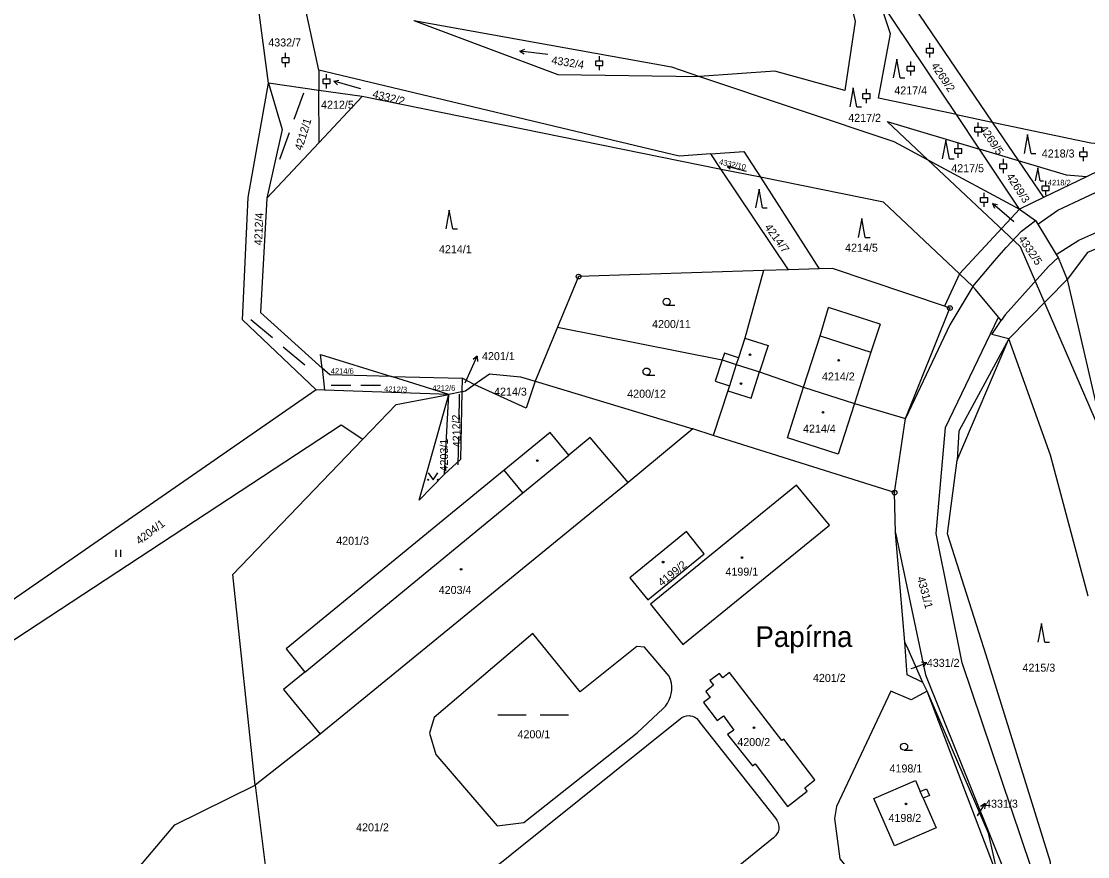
# Model space of a CAD drawing. Extents: x -733394 to -722299, y -1082822 to -1075049.
# Drawn here: x -731376.9 to -731150.5, y -1080094.8 to -1079917.5 of the extents above; entities that cross this region are included whole.
import ezdxf

# ---------------------------------------------------------------- set-up
doc = ezdxf.new("R2010")
doc.units = 0
for name, color, linetype in [('Hranice parcel', 7, 'Continuous'), ('Parcelní čísla', 7, 'Continuous'), ('Pop  PČ popisy', 7, 'Continuous'), ('Vnitřní kresba', 7, 'Continuous'), ('Značky bodu BP', 7, 'Continuous'), ('Značky budov', 7, 'Continuous'), ('Značky kultur', 7, 'Continuous')]:
    doc.layers.add(name, color=color, linetype=linetype)

msp = doc.modelspace()

# ---------------------------------------------------------------- linework, layer by layer
at = {"layer": 'Hranice parcel'}
for p, q in [((-731200.57, -1079895), (-731170.74, -1079938.89)), ((-731324.41, -1079930.65), (-731328.03, -1079902.58)), ((-731178.33, -1079937.29), (-731194.82, -1079912.61)), ((-731313.73, -1079927.87), (-731313.7, -1079932.17)), ((-731313.7, -1079932.17), (-731324.41, -1079930.65)), ((-731304.52, -1079933.48), (-731313.7, -1079932.17)), ((-731313.63, -1079943.19), (-731313.7, -1079932.17)), ((-731304.52, -1079933.48), (-731313.63, -1079943.19)), ((-731228.25, -1079948.92), (-731304.52, -1079933.48)), ((-731178.33, -1079937.29), (-731170.74, -1079938.89)), ((-731173.42, -1079944.64), (-731178.33, -1079937.29)), ((-731170.74, -1079938.89), (-731165.15, -1079947.12)), ((-731313.63, -1079943.19), (-731324.74, -1079955.04)), ((-731228.25, -1079948.92), (-731230.46, -1079945.63)), ((-731165.15, -1079947.12), (-731173.42, -1079944.64)), ((-731164.93, -1079957.35), (-731173.42, -1079944.64)), ((-731137.93, -1079944.32), (-731150.72, -1079950.49)), ((-731184.43, -1079946.86), (-731164.93, -1079957.35)), ((-731165.15, -1079947.12), (-731159.86, -1079954.9)), ((-731213.96, -1079970.24), (-731228.25, -1079948.92)), ((-731219.93, -1079950.61), (-731228.25, -1079948.92)), ((-731193.8, -1079955.9), (-731219.93, -1079950.61)), ((-731219.93, -1079950.61), (-731207.47, -1079970.03)), ((-731150.72, -1079950.49), (-731159.86, -1079954.9)), ((-731159.86, -1079954.9), (-731164.93, -1079957.35)), ((-731177.71, -1079971.08), (-731193.8, -1079955.9)), ((-731213.96, -1079970.24), (-731219.33, -1079970.41)), ((-731207.47, -1079970.03), (-731213.96, -1079970.24)), ((-731177.71, -1079971.08), (-731180.87, -1079977.98)), ((-731154.81, -1079972.28), (-731146.84, -1080006.87)), ((-731263.04, -1079982.43), (-731267.79, -1079993.86)), ((-731312.99, -1079991.11), (-731312.47, -1079995.8)), ((-731298.26, -1079992.9), (-731283.3, -1079993.28)), ((-731286.07, -1079996.7), (-731298.26, -1079992.9)), ((-731283.3, -1079993.28), (-731283.37, -1079996.12)), ((-731280.72, -1079994.6), (-731283.3, -1079993.28)), ((-731280.72, -1079994.6), (-731277.46, -1079992.34)), ((-731312.47, -1079995.8), (-731314.29, -1079995.74)), ((-731286.07, -1079996.7), (-731312.47, -1079995.8)), ((-731283.37, -1079996.12), (-731282.54, -1079995.96)), ((-731282.54, -1079995.96), (-731280.72, -1079994.6)), ((-731267.79, -1079993.86), (-731234.33, -1080004)), ((-731287.01, -1080013.61), (-731286.07, -1079996.7)), ((-731283.37, -1079996.12), (-731286.07, -1079996.7)), ((-731191.48, -1080017.55), (-731189.16, -1080001.8)), ((-731234.33, -1080004), (-731248, -1080015.39)), ((-731229.95, -1080005.42), (-731234.33, -1080004)), ((-731191.48, -1080017.55), (-731229.95, -1080005.42)), ((-731248, -1080015.39), (-731313.41, -1080068.82)), ((-731184.58, -1080059.73), (-731185.45, -1080057.83)), ((-731169.36, -1080099.71), (-731184.58, -1080059.73)), ((-731290.62, -1080108.5), (-731237.01, -1080065.6)), ((-731232.8, -1080066.33), (-731216.77, -1080086.63)), ((-731313.41, -1080068.82), (-731327.24, -1080079.66)), ((-731327.24, -1080079.66), (-731325.02, -1080097.18)), ((-731217.14, -1080090.81), (-731269.74, -1080133.34))]:
    msp.add_line(p, q, dxfattribs=at)
for points in [[(-731313.73, -1079927.87), (-731322.14, -1079888.97), (-731334.99, -1079869.26)], [(-731204.65, -1079897.89), (-731199.83, -1079917.53), (-731202.01, -1079932.17), (-731216.89, -1079928.09), (-731232.85, -1079929.18)], [(-731178.33, -1079937.29), (-731194.89, -1079933.78), (-731192.35, -1079920.15), (-731194.82, -1079912.61)], [(-731293.56, -1079917.31), (-731262.98, -1079928.75), (-731232.85, -1079929.18)], [(-731293.56, -1079917.31), (-731238.81, -1079927.18), (-731232.85, -1079929.18)], [(-731230.46, -1079945.63), (-731237.19, -1079946.1), (-731313.73, -1079927.87)], [(-731232.85, -1079929.18), (-731191.64, -1079942.98), (-731184.43, -1079946.86)], [(-730721.66, -1079947.85), (-730841.1, -1079931.55), (-730867.13, -1079929.43), (-730886.38, -1079931.45), (-730945.23, -1079947.76), (-730987.95, -1079952.16), (-731124.53, -1079955.81), (-731150.51, -1079966.57), (-731154.81, -1079972.28)], [(-731314.29, -1079995.74), (-731329.94, -1079980.83), (-731328.74, -1079954.86), (-731324.41, -1079930.65)], [(-731324.41, -1079930.65), (-731321.51, -1079940.44), (-731324.74, -1079955.04)], [(-731184.43, -1079946.86), (-731193.06, -1079938.77), (-731173.42, -1079944.64)], [(-731170.74, -1079938.89), (-731149.82, -1079943.28), (-731137.93, -1079944.32)], [(-731230.46, -1079945.63), (-731223.45, -1079945.13), (-731219.93, -1079950.61)], [(-731184.43, -1079946.86), (-731164.8, -1079965.26), (-731146.84, -1080006.87)], [(-731150.72, -1079950.49), (-731154.94, -1079950.17), (-731165.15, -1079947.12)], [(-731324.74, -1079955.04), (-731326.08, -1079979.32), (-731312.99, -1079991.11)], [(-731164.93, -1079957.35), (-731161.54, -1079959.76), (-731161.04, -1079960.58), (-731157.13, -1079966.96), (-731156.72, -1079967.64), (-731154.81, -1079972.28)], [(-731219.33, -1079970.41), (-731258.56, -1079971.67), (-731263.04, -1079982.43)], [(-731219.33, -1079970.41), (-731223.25, -1079984.74), (-731224.6, -1079988.93), (-731225.08, -1079990.35)], [(-731180.87, -1079977.98), (-731204.66, -1079969.94), (-731207.47, -1079970.03)], [(-731167.24, -1079984.87), (-731170.85, -1079983.99), (-731168.87, -1079980.97), (-731169.42, -1079980.3), (-731174.28, -1079974.45), (-731174.84, -1079973.78), (-731177.71, -1079971.08)], [(-731189.16, -1080001.8), (-731179.72, -1079978.37), (-731180.87, -1079977.98)], [(-731263.04, -1079982.43), (-731228.06, -1079989.38), (-731225.08, -1079990.35)], [(-731180.22, -1080026.29), (-731178.18, -1080010.66), (-731167.24, -1079984.87)], [(-731150.33, -1080039.56), (-731158.37, -1080009.57), (-731167.24, -1079984.87)], [(-731312.99, -1079991.11), (-731313.32, -1079988.2), (-731298.26, -1079992.9)], [(-731298.26, -1079992.9), (-731311.39, -1079992.56), (-731312.99, -1079991.11)], [(-731225.08, -1079990.35), (-731226.54, -1079994.85), (-731226.9, -1079995.95), (-731229.95, -1080005.42)], [(-731225.08, -1079990.35), (-731220.14, -1079991.91), (-731210.8, -1079995.18), (-731200.01, -1079998.63), (-731189.16, -1080001.8)], [(-731277.46, -1079992.34), (-731270.86, -1079992.93), (-731267.79, -1079993.86)], [(-731314.29, -1079995.74), (-731413.13, -1080064.18), (-731409.25, -1080068.95), (-731308.93, -1080003.13), (-731304.39, -1080006.22)], [(-731267.79, -1079993.86), (-731269.66, -1079999.63), (-731280.72, -1079994.6)], [(-731304.39, -1080006.22), (-731297.32, -1079998.86), (-731286.07, -1079996.7)], [(-731287.01, -1080013.61), (-731292.37, -1080019.17), (-731286.07, -1079996.7)], [(-731283.37, -1079996.12), (-731283.63, -1080010.5), (-731287.01, -1080013.61)], [(-731248, -1080015.39), (-731256.08, -1080005.83), (-731260.62, -1080009.57), (-731264.58, -1080004.76), (-731274.35, -1080012.79), (-731320.66, -1080050.74), (-731316.7, -1080055.69), (-731321.22, -1080059.31), (-731313.41, -1080068.82)], [(-731327.24, -1080079.66), (-731331.97, -1080034.95), (-731304.39, -1080006.22)], [(-731243.26, -1080041.22), (-731236.39, -1080049.76), (-731205.28, -1080024.49), (-731212.29, -1080015.95), (-731243.26, -1080041.22)], [(-731189.27, -1080049.28), (-731191.28, -1080026.05), (-731191.48, -1080017.55)], [(-731247.71, -1080035.63), (-731243.87, -1080040.34), (-731231.87, -1080030.54), (-731235.67, -1080025.78), (-731247.71, -1080035.63)], [(-731158.34, -1080112.43), (-731158.37, -1080095.97), (-731172.04, -1080052.05), (-731180.22, -1080026.29)], [(-731239.34, -1080056.51), (-731244.59, -1080050.34), (-731246.21, -1080050.22), (-731258.2, -1080059.82), (-731268.29, -1080047.48), (-731289.22, -1080065.27), (-731290.21, -1080068.58), (-731288.83, -1080073.13), (-731275.87, -1080088.32), (-731270.2, -1080087.56), (-731246.1, -1080068.55), (-731240.63, -1080063.41)], [(-731185.45, -1080057.83), (-731188.55, -1080050.78), (-731189.27, -1080049.28)], [(-731185.45, -1080057.83), (-731188.79, -1080056.23), (-731189.27, -1080049.28)], [(-731240.63, -1080063.41), (-731240.1, -1080062.85), (-731239.65, -1080062.23), (-731239.29, -1080061.55), (-731239.01, -1080060.83), (-731238.87, -1080060.26), (-731238.76, -1080059.5), (-731238.76, -1080058.73), (-731238.86, -1080057.97), (-731239.05, -1080057.22), (-731239.34, -1080056.51)], [(-731214.98, -1080069.87), (-731215.41, -1080070.16), (-731226.53, -1080055.77), (-731227.9, -1080056.86), (-731228.65, -1080055.92), (-731230.66, -1080057.46), (-731229.91, -1080058.42), (-731231.57, -1080059.74), (-731230.63, -1080061.02), (-731232, -1080062.1), (-731229.12, -1080065.91), (-731227.78, -1080064.95), (-731225.61, -1080067.96), (-731226.91, -1080068.9), (-731221.66, -1080075.57), (-731221.1, -1080075.15), (-731214.19, -1080084.2), (-731210, -1080080.92), (-731210.55, -1080080.21), (-731208.38, -1080078.52), (-731214.98, -1080069.87)], [(-731184.58, -1080059.73), (-731187.97, -1080061.51), (-731192.28, -1080059.73), (-731203.82, -1080084.19), (-731204.24, -1080086.7), (-731203.07, -1080095.28), (-731197.38, -1080102.27), (-731189.99, -1080111.35)], [(-731169.36, -1080099.71), (-731170.98, -1080092.3), (-731171.54, -1080089.83), (-731184.58, -1080059.73)], [(-731237.01, -1080065.6), (-731236.6, -1080065.29), (-731236.13, -1080065.06), (-731235.63, -1080064.92), (-731235.11, -1080064.89), (-731234.85, -1080064.91), (-731234.35, -1080065.02), (-731233.87, -1080065.23), (-731233.45, -1080065.52), (-731233.08, -1080065.9), (-731232.8, -1080066.33)], [(-731352.14, -1080142.38), (-731355.32, -1080140.73), (-731376.73, -1080126.59), (-731344.26, -1080088.08), (-731327.24, -1080079.66)], [(-731191.46, -1080092.53), (-731195.84, -1080082.45), (-731187.03, -1080078.63), (-731186, -1080081.02), (-731184.67, -1080080.44), (-731184.04, -1080081.86), (-731185.37, -1080082.44), (-731182.64, -1080088.73), (-731191.46, -1080092.53)], [(-731216.77, -1080086.63), (-731216.45, -1080087.06), (-731216.22, -1080087.54), (-731216.08, -1080088.06), (-731216.04, -1080088.47), (-731216.07, -1080089.01), (-731216.21, -1080089.53), (-731216.44, -1080090.01), (-731216.75, -1080090.44), (-731217.14, -1080090.81)]]:
    msp.add_lwpolyline(points, dxfattribs=at)
at = {"layer": 'Pop  PČ popisy'}
for p, q in [((-731281.29, -1079991.3), (-731280.07, -1079988.56)), ((-731280.07, -1079988.56), (-731280.93, -1079989.27)), ((-731280.07, -1079988.56), (-731280.02, -1079989.68)), ((-731282.61, -1079994.22), (-731281.29, -1079991.3)), ((-731187.95, -1080054.91), (-731187.44, -1080054.72)), ((-731187.44, -1080054.72), (-731184.62, -1080053.69)), ((-731184.62, -1080053.69), (-731185.73, -1080053.57)), ((-731184.62, -1080053.69), (-731185.39, -1080054.51)), ((-731173.85, -1080086.13), (-731172.26, -1080083.58)), ((-731172.26, -1080083.58), (-731173.22, -1080084.17)), ((-731172.26, -1080083.58), (-731172.37, -1080084.7)), ((-731173.88, -1080086.17), (-731173.85, -1080086.13))]:
    msp.add_line(p, q, dxfattribs=at)
at = {"layer": 'Vnitřní kresba'}
for p, q in [((-731156.81, -1079957.56), (-731127.92, -1079943.96)), ((-731152.35, -1079963.95), (-731125.59, -1079952.1)), ((-731177.71, -1079971.08), (-731164.93, -1079957.35)), ((-731164.53, -1079962.05), (-731161.54, -1079959.76)), ((-731161.04, -1079960.58), (-731156.81, -1079957.56)), ((-731167.76, -1079965.48), (-731164.53, -1079962.05)), ((-731157.13, -1079966.96), (-731152.35, -1079963.95)), ((-731170.27, -1079968.33), (-731167.76, -1079965.48)), ((-731174.84, -1079973.78), (-731170.27, -1079968.33)), ((-731156.72, -1079967.64), (-731158.77, -1079969.56)), ((-731158.77, -1079969.56), (-731167.99, -1079979.83)), ((-731167.24, -1079984.87), (-731154.81, -1079972.28)), ((-731174.84, -1079973.78), (-731179.77, -1079981.91)), ((-731207.3, -1079984.27), (-731205.47, -1079978.21)), ((-731194.55, -1079981.79), (-731205.47, -1079978.21)), ((-731167.99, -1079979.83), (-731168.87, -1079980.97)), ((-731194.55, -1079981.79), (-731196.48, -1079987.73)), ((-731179.77, -1079981.91), (-731189.16, -1080001.8)), ((-731180.63, -1080003.69), (-731169.42, -1079980.3)), ((-731210.8, -1079995.18), (-731207.3, -1079984.27)), ((-731207.3, -1079984.27), (-731196.48, -1079987.73)), ((-731223.25, -1079984.74), (-731218.34, -1079986.34)), ((-731218.34, -1079986.34), (-731220.14, -1079991.91)), ((-731167.24, -1079984.87), (-731177.85, -1080004.47)), ((-731227.59, -1079987.96), (-731228.06, -1079989.38)), ((-731224.6, -1079988.93), (-731227.59, -1079987.96)), ((-731196.48, -1079987.73), (-731200.01, -1079998.63)), ((-731228.06, -1079989.38), (-731229.54, -1079993.87)), ((-731221.93, -1079997.49), (-731220.14, -1079991.91)), ((-731229.54, -1079993.87), (-731226.54, -1079994.85)), ((-731226.9, -1079995.95), (-731221.93, -1079997.49)), ((-731214.23, -1080005.89), (-731210.8, -1079995.18)), ((-731200.01, -1079998.63), (-731203.47, -1080009.38)), ((-731182.61, -1080026.24), (-731180.63, -1080003.69)), ((-731177.85, -1080004.47), (-731178.18, -1080010.66)), ((-731203.47, -1080009.38), (-731214.23, -1080005.89)), ((-731270.38, -1080017.62), (-731260.62, -1080009.57)), ((-731270.38, -1080017.62), (-731274.35, -1080012.79)), ((-731316.7, -1080055.69), (-731270.38, -1080017.62)), ((-731191.28, -1080026.05), (-731184.92, -1080056.21)), ((-731177.1, -1080053.68), (-731182.61, -1080026.24)), ((-731162.48, -1080097.14), (-731177.1, -1080053.68)), ((-731184.92, -1080056.21), (-731167.84, -1080098.67)), ((-731185.37, -1080082.44), (-731186, -1080081.02))]:
    msp.add_line(p, q, dxfattribs=at)
at = {"layer": 'Značky bodu BP'}
for centre, radius in [((-731258.56, -1079971.67), 0.5), ((-731258.56, -1079971.67), 0.0303), ((-731179.72, -1079978.37), 0.5), ((-731179.72, -1079978.37), 0.0303), ((-731191.48, -1080017.55), 0.5), ((-731191.48, -1080017.55), 0.0303)]:
    msp.add_circle(centre, radius, dxfattribs=at)
at = {"layer": 'Značky budov'}
for centre in [(-731222.16, -1079988.28), (-731203.35, -1079989.45), (-731224.09, -1079994.39), (-731206.68, -1080000.49), (-731267.32, -1080010.75), (-731240.61, -1080032.3), (-731223.85, -1080031.33), (-731283.5, -1080033.83), (-731221.3, -1080067.48), (-731189.05, -1080083.62)]:
    msp.add_circle(centre, 0.175, dxfattribs=at)
at = {"layer": 'Značky kultur'}
for p, q in [((-731271.01, -1079923.79), (-731269.98, -1079923.42)), ((-731184.72, -1079923.16), (-731183.22, -1079923.16)), ((-731184.72, -1079924.16), (-731184.72, -1079923.16)), ((-731183.97, -1079923.16), (-731183.97, -1079922.16)), ((-731183.22, -1079924.16), (-731183.22, -1079923.16)), ((-731321.5, -1079925.2), (-731320, -1079925.2)), ((-731321.5, -1079926.2), (-731321.5, -1079925.2)), ((-731320.75, -1079925.2), (-731320.75, -1079924.2)), ((-731320, -1079926.2), (-731320, -1079925.2)), ((-731265.06, -1079924.53), (-731271.01, -1079923.79)), ((-731271.01, -1079923.79), (-731270.1, -1079924.41)), ((-731254.14, -1079925.88), (-731254.14, -1079924.88)), ((-731191.02, -1079925.5), (-731191.77, -1079929.5)), ((-731190.27, -1079929.5), (-731191.02, -1079925.5)), ((-731184.72, -1079924.16), (-731183.22, -1079924.16)), ((-731183.97, -1079925.16), (-731183.97, -1079924.16)), ((-731321.5, -1079926.2), (-731320, -1079926.2)), ((-731320.75, -1079927.2), (-731320.75, -1079926.2)), ((-731254.89, -1079925.88), (-731253.39, -1079925.88)), ((-731254.89, -1079926.88), (-731254.89, -1079925.88)), ((-731254.89, -1079926.88), (-731253.39, -1079926.88)), ((-731254.14, -1079927.88), (-731254.14, -1079926.88)), ((-731253.39, -1079926.88), (-731253.39, -1079925.88)), ((-731188.77, -1079927.01), (-731187.27, -1079927.01)), ((-731188.77, -1079928.01), (-731188.77, -1079927.01)), ((-731188.77, -1079928.01), (-731187.27, -1079928.01)), ((-731188.02, -1079927.01), (-731188.02, -1079926.01)), ((-731188.02, -1079929.01), (-731188.02, -1079928.01)), ((-731187.27, -1079928.01), (-731187.27, -1079927.01)), ((-731312.8, -1079929.72), (-731311.3, -1079929.72)), ((-731312.8, -1079930.72), (-731312.8, -1079929.72)), ((-731312.05, -1079929.72), (-731312.05, -1079928.72)), ((-731311.3, -1079930.72), (-731311.3, -1079929.72)), ((-731310.55, -1079930.19), (-731309.47, -1079929.98)), ((-731304.78, -1079931.84), (-731310.55, -1079930.19)), ((-731310.55, -1079930.19), (-731309.75, -1079930.94)), ((-731190.27, -1079929.5), (-731189.27, -1079929.5)), ((-731312.8, -1079930.72), (-731311.3, -1079930.72)), ((-731312.05, -1079931.72), (-731312.05, -1079930.72)), ((-731200.25, -1079931.64), (-731201, -1079935.64)), ((-731199.5, -1079935.64), (-731200.25, -1079931.64)), ((-731197.43, -1079932.84), (-731197.43, -1079931.84)), ((-731318.92, -1079938.29), (-731316.87, -1079932.65)), ((-731198.18, -1079932.84), (-731196.68, -1079932.84)), ((-731198.18, -1079933.84), (-731198.18, -1079932.84)), ((-731198.18, -1079933.84), (-731196.68, -1079933.84)), ((-731197.43, -1079934.84), (-731197.43, -1079933.84)), ((-731196.68, -1079933.84), (-731196.68, -1079932.84)), ((-731199.5, -1079935.64), (-731198.5, -1079935.64)), ((-731173.71, -1079939.97), (-731173.71, -1079938.97)), ((-731322, -1079946.75), (-731319.95, -1079941.11)), ((-731174.46, -1079939.97), (-731172.96, -1079939.97)), ((-731174.46, -1079940.97), (-731174.46, -1079939.97)), ((-731174.46, -1079940.97), (-731172.96, -1079940.97)), ((-731173.71, -1079941.97), (-731173.71, -1079940.97)), ((-731172.96, -1079940.97), (-731172.96, -1079939.97)), ((-731163.21, -1079941.55), (-731163.96, -1079945.55)), ((-731162.46, -1079945.55), (-731163.21, -1079941.55)), ((-731180.59, -1079942.71), (-731181.34, -1079946.71)), ((-731179.84, -1079946.71), (-731180.59, -1079942.71)), ((-731177.95, -1079944.46), (-731177.95, -1079943.46)), ((-731178.7, -1079944.46), (-731177.2, -1079944.46)), ((-731178.7, -1079945.46), (-731178.7, -1079944.46)), ((-731178.7, -1079945.46), (-731177.2, -1079945.46)), ((-731177.95, -1079946.46), (-731177.95, -1079945.46)), ((-731177.2, -1079945.46), (-731177.2, -1079944.46)), ((-731162.46, -1079945.55), (-731161.46, -1079945.55)), ((-731152.11, -1079945.2), (-731150.61, -1079945.2)), ((-731152.11, -1079946.2), (-731152.11, -1079945.2)), ((-731152.11, -1079946.2), (-731150.61, -1079946.2)), ((-731151.36, -1079945.2), (-731151.36, -1079944.2)), ((-731151.36, -1079947.2), (-731151.36, -1079946.2)), ((-731150.61, -1079946.2), (-731150.61, -1079945.2)), ((-731226.97, -1079948.32), (-731226.22, -1079948.15)), ((-731222.89, -1079949.34), (-731226.97, -1079948.32)), ((-731226.97, -1079948.32), (-731226.39, -1079948.83)), ((-731179.84, -1079946.71), (-731178.84, -1079946.71)), ((-731169.11, -1079947.71), (-731167.61, -1079947.71)), ((-731169.11, -1079948.71), (-731169.11, -1079947.71)), ((-731168.36, -1079947.71), (-731168.36, -1079946.71)), ((-731167.61, -1079948.71), (-731167.61, -1079947.71)), ((-731169.11, -1079948.71), (-731167.61, -1079948.71)), ((-731168.36, -1079949.71), (-731168.36, -1079948.71)), ((-731161.06, -1079948.57), (-731161.59, -1079951.37)), ((-731160.54, -1079951.37), (-731161.06, -1079948.57)), ((-731160.54, -1079951.37), (-731159.84, -1079951.37)), ((-731160.11, -1079952.38), (-731158.61, -1079952.38)), ((-731160.11, -1079953.38), (-731160.11, -1079952.38)), ((-731159.36, -1079952.38), (-731159.36, -1079951.38)), ((-731158.61, -1079953.38), (-731158.61, -1079952.38)), ((-731220.24, -1079953.12), (-731220.99, -1079957.12)), ((-731219.49, -1079957.12), (-731220.24, -1079953.12)), ((-731173.19, -1079954.87), (-731171.69, -1079954.87)), ((-731173.19, -1079955.87), (-731173.19, -1079954.87)), ((-731172.44, -1079954.87), (-731172.44, -1079953.87)), ((-731171.69, -1079955.87), (-731171.69, -1079954.87)), ((-731160.11, -1079953.38), (-731158.61, -1079953.38)), ((-731159.36, -1079954.38), (-731159.36, -1079953.38)), ((-731286, -1079957.55), (-731286.75, -1079961.55)), ((-731285.25, -1079961.55), (-731286, -1079957.55)), ((-731219.49, -1079957.12), (-731218.49, -1079957.12)), ((-731173.19, -1079955.87), (-731171.69, -1079955.87)), ((-731172.44, -1079956.87), (-731172.44, -1079955.87)), ((-731166.12, -1079960.08), (-731170.65, -1079956.14)), ((-731170.65, -1079956.14), (-731170.24, -1079957.16)), ((-731170.65, -1079956.14), (-731169.59, -1079956.41)), ((-731198.43, -1079959.35), (-731199.18, -1079963.35)), ((-731197.68, -1079963.35), (-731198.43, -1079959.35)), ((-731285.25, -1079961.55), (-731284.25, -1079961.55)), ((-731197.68, -1079963.35), (-731196.68, -1079963.35)), ((-731239.86, -1079977.78), (-731238.11, -1079977.78)), ((-731328.15, -1079980.78), (-731323.55, -1079984.63)), ((-731321.25, -1079986.56), (-731316.66, -1079990.42)), ((-731244.12, -1079992.59), (-731242.37, -1079992.59)), ((-731311.12, -1079994.75), (-731306.92, -1079994.75)), ((-731304.82, -1079994.75), (-731300.62, -1079994.75)), ((-731283.93, -1080002.64), (-731283.83, -1079996.64)), ((-731284.09, -1080011.64), (-731283.99, -1080005.64)), ((-731356.73, -1080031.2), (-731356.73, -1080029.7)), ((-731355.73, -1080031.2), (-731355.73, -1080029.7)), ((-731160.29, -1080045.33), (-731161.04, -1080049.33)), ((-731159.54, -1080049.33), (-731160.29, -1080045.33)), ((-731159.54, -1080049.33), (-731158.54, -1080049.33)), ((-731275.69, -1080064.7), (-731269.69, -1080064.7)), ((-731266.69, -1080064.7), (-731260.69, -1080064.7)), ((-731189.44, -1080072.23), (-731187.69, -1080072.23))]:
    msp.add_line(p, q, dxfattribs=at)
msp.add_lwpolyline([(-731290.46, -1080013.32), (-731289.46, -1080014.82), (-731288.46, -1080013.32)], dxfattribs=at)
for centre, radius in [((-731239.86, -1079977.03), 0.75), ((-731244.12, -1079991.84), 0.75), ((-731290.46, -1080014.82), 0.1), ((-731288.46, -1080014.82), 0.1), ((-731189.44, -1080071.48), 0.75)]:
    msp.add_circle(centre, radius, dxfattribs=at)

# ---------------------------------------------------------------- texts
at = {"layer": 'Parcelní čísla'}
for s, height, p in [('4332/7', 1.7, (-731324.44, -1079922.83)), ('4217/4', 1.7, (-731191.52, -1079933)), ('4212/5', 1.7, (-731313.23, -1079936.04)), ('4217/2', 1.7, (-731201.3, -1079938.83)), ('4218/3', 1.7, (-731160.21, -1079946.4)), ('4217/5', 1.7, (-731179.43, -1079949.53)), ('4218/2', 1.19, (-731158.93, -1079952.33)), ('4214/1', 1.7, (-731288.2, -1079966.72)), ('4214/5', 1.7, (-731201.97, -1079966.4)), ('4200/11', 1.7, (-731242.95, -1079982.61)), ('4201/1', 1.7, (-731279.06, -1079989.42)), ('4214/6', 1.19, (-731311.16, -1079992.32)), ('4214/2', 1.7, (-731206.88, -1079993.74)), ('4212/6', 1.19, (-731289.6, -1079995.94)), ('4214/3', 1.7, (-731276.5, -1079996.96)), ('4200/12', 1.7, (-731248.23, -1079997.4)), ('4214/4', 1.7, (-731210.9, -1080004.82)), ('4201/3', 1.7, (-731310.01, -1080028.61)), ('4199/1', 1.7, (-731227.37, -1080035.18)), ('4203/4', 1.7, (-731288.25, -1080039.06)), ('4331/2', 1.7, (-731184.62, -1080054.54)), ('4215/3', 1.7, (-731164.31, -1080055.56)), ('4201/2', 1.7, (-731208.8, -1080057.73)), ('4200/1', 1.7, (-731271.52, -1080069.7)), ('4200/2', 1.7, (-731224.85, -1080071.36)), ('4198/1', 1.7, (-731192.54, -1080076.96)), ('4331/3', 1.7, (-731172.25, -1080084.44)), ('4198/2', 1.7, (-731192.76, -1080087.46)), ('4201/2', 1.7, (-731305.79, -1080089.46))]:
    msp.add_text(s, height=height, dxfattribs=at).set_placement(p)
for s, height, rotation, p in [('4332/4', 1.7, 351, (-731264.41, -1079926.51)), ('4269/2', 1.7, 304, (-731183.81, -1079926.93)), ('4332/2', 1.7, 346, (-731302.44, -1079933.65)), ('4212/1', 1.7, 73, (-731317.28, -1079945.04)), ('4269/5', 1.7, 304, (-731173.49, -1079940.3)), ('4332/10', 1.19, 348, (-731228.81, -1079947.85)), ('4269/3', 1.7, 303, (-731167.84, -1079950.42)), ('4212/4', 1.7, 88, (-731325.75, -1079965.08)), ('4214/7', 1.7, 306, (-731219.16, -1079961.22)), ('4332/5', 1.7, 304, (-731165.28, -1079963.68)), ('4212/3', 1.19, 358, (-731299.85, -1079996.12)), ('4212/2', 1.7, 92, (-731283.52, -1080007.89)), ('4203/1', 1.7, 90, (-731286.28, -1080013.05)), ('4204/1', 1.7, 37, (-731351.77, -1080028.66)), ('4199/2', 1.7, 39, (-731240.86, -1080037.55)), ('4331/1', 1.7, 285, (-731186.71, -1080035.61))]:
    msp.add_text(s, height=height, rotation=rotation, dxfattribs=at).set_placement(p)
at = {"layer": 'Pop  PČ popisy'}
msp.add_text('Papírna', height=4.4, dxfattribs=at).set_placement((-731221.02, -1080050.32))

doc.saveas('drawing.dxf')
